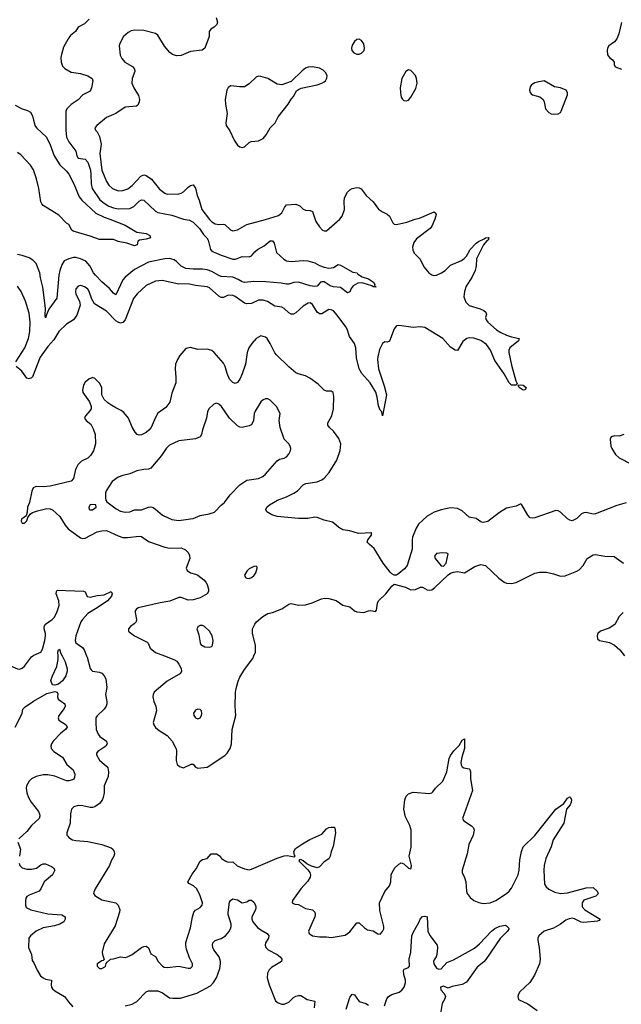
# Model space of a CAD drawing. Header units: inches. Extents: x 2001573 to 2220545, y 644482 to 846830.
# Tile 668 of 755: x 2142289 to 2147430, y 777024 to 785432. Entities that reach past the tile are written whole.
import ezdxf

# ---------------------------------------------------------------- set-up
doc = ezdxf.new("R2010")
doc.units = ezdxf.units.IN
doc.header["$MEASUREMENT"] = 0
doc.layers.add('C1747', color=7, linetype='Continuous')
doc.layers.add('C1748', color=7, linetype='Continuous')

msp = doc.modelspace()

# ---------------------------------------------------------------- linework, layer by layer
at = {"layer": 'C1747', "color": 5}
for points, elevation in [([(2142026.9, 780000), (2142030, 779993), (2142090, 779982), (2142110.4, 779970), (2142150, 779930.4), (2142170, 779920.3), (2142210, 779916), (2142270, 779888.5), (2142290, 779887), (2142310, 779894.9), (2142330, 779912), (2142390, 779992), (2142400.7, 780000)], 280), ([(2142652, 780000), (2142676.9, 779950), (2142694, 779890), (2142693.6, 779870), (2142682.7, 779830), (2142654, 779786), (2142621.3, 779758.7), (2142590, 779749.7), (2142573.7, 779753.7), (2142562.8, 779762.8), (2142555.3, 779790), (2142568.1, 779830), (2142606.6, 779910), (2142618.4, 779970), (2142617.3, 780000)], 260), ([(2142861.4, 780000), (2142865.6, 779990), (2142892.2, 779892.2), (2142899.7, 779879.7), (2142910.2, 779870.2), (2142970, 779859.8), (2142990.8, 779850.8), (2143011.6, 779830), (2143024.1, 779804.1), (2143032.8, 779730), (2143023.2, 779670), (2143034.5, 779610), (2143034, 779590), (2143026.9, 779570), (2143010, 779544.4), (2142951.2, 779488.8), (2142941.1, 779470), (2142939, 779430), (2142943.9, 779370), (2142958.3, 779330), (2142975.3, 779310), (2143030.4, 779270), (2143037, 779250), (2143025.7, 779230), (2142957.3, 779182.7), (2142946.4, 779170), (2142946.7, 779153.3), (2142971.6, 779110), (2143034.4, 779054.4), (2143042.3, 779042.3), (2143047.2, 779010), (2143043.7, 778970), (2143011.8, 778890), (2143010.2, 778830), (2143003.2, 778790), (2142993.1, 778766.9), (2142970, 778739.7), (2142930, 778711.3), (2142910, 778705.1), (2142890, 778705.1), (2142830, 778719.1), (2142790, 778721.1), (2142750.8, 778710), (2142730.5, 778690), (2142723.1, 778650), (2142720.3, 778570), (2142692.4, 778490), (2142692.7, 778470), (2142699.9, 778459.9), (2142710, 778448.2), (2142741, 778430), (2142770, 778422.6), (2142870, 778413.8), (2142990, 778388.9), (2143070, 778360.3), (2143084.4, 778350), (2143095.6, 778330), (2143098.5, 778310), (2143094, 778290), (2143071.8, 778250), (2143056.9, 778210), (2142933.4, 778010), (2142922, 777982), (2142920.5, 777970), (2142932.2, 777952.2), (2142990, 777917.6), (2143110.4, 777890), (2143130.3, 777870), (2143144.2, 777830), (2143142.6, 777810), (2143106.2, 777693.8), (2143010, 777542), (2142994.8, 777470), (2142996, 777450), (2143012, 777408), (2143002, 777398), (2142990, 777395.3), (2142951.3, 777370), (2142951, 777350), (2142970, 777331), (2142990, 777331), (2143015.5, 777344.5), (2143022, 777350), (2143028, 777372), (2143036.4, 777383.6), (2143066, 777410), (2143090, 777411.3), (2143150, 777430.6), (2143190, 777425.5), (2143210, 777428.4), (2143250, 777450.6), (2143330, 777508.2), (2143350, 777519.3), (2143370, 777520.5), (2143390, 777506), (2143410, 777456), (2143450, 777434), (2143472.6, 777390), (2143509.5, 777349.5), (2143522.5, 777342.6), (2143550, 777337.5), (2143650, 777348.9), (2143730, 777333), (2143750, 777334), (2143766, 777350), (2143766.6, 777370), (2143740.4, 777420.4), (2143714.8, 777494.8), (2143707.4, 777530), (2143707.9, 777552.1), (2143750, 777676), (2143764.5, 777770), (2143777.6, 777810), (2143791, 777829), (2143830, 777850.4), (2143849.6, 777870), (2143852.4, 777890), (2143831.9, 777950), (2143802.6, 778010), (2143775.4, 778035.4), (2143734.9, 778054.9), (2143725.1, 778070), (2143764.1, 778135.9), (2143798, 778182), (2143832.6, 778247.4), (2143850, 778261.1), (2143890.7, 778269.3), (2143925.2, 778310), (2143970, 778310.2), (2144000.7, 778290), (2144014, 778270), (2144050, 778246.4), (2144070, 778239.5), (2144110, 778240.3), (2144146.9, 778206.9), (2144210, 778180.6), (2144250, 778173.8), (2144270, 778177.1), (2144487.8, 778272.2), (2144550, 778292.6), (2144575, 778295), (2144636.3, 778283.7), (2144642.7, 778290), (2144637.2, 778297.2), (2144630.9, 778330), (2144646.3, 778353.7), (2144704.3, 778395.7), (2144767.7, 778432.3), (2144870, 778477.6), (2144910, 778522.6), (2144930, 778534.5), (2144950, 778537.7), (2144975.9, 778535.9), (2144981, 778530), (2144986.4, 778490), (2144967.7, 778372.3), (2144950.3, 778330), (2144943.1, 778290), (2144930, 778267.8), (2144890, 778241.3), (2144850, 778199.7), (2144830, 778189.8), (2144783.3, 778203.3), (2144743.3, 778223.3), (2144710.5, 778250.5), (2144690, 778259.6), (2144680.9, 778259.1), (2144674, 778250), (2144751.8, 778171.8), (2144767.2, 778150), (2144773.7, 778126.3), (2144770.2, 778110), (2144750, 778076.9), (2144690.3, 778010), (2144633, 777930), (2144620.7, 777910), (2144618, 777890), (2144639.8, 777879.8), (2144670, 777876.4), (2144730, 777843.2), (2144790.3, 777830.3), (2144810, 777811), (2144814.9, 777790), (2144810.4, 777770), (2144758, 777650), (2144761.6, 777630), (2144790, 777610.3), (2144850, 777600.9), (2144910, 777600.3), (2144950, 777594.4), (2145070, 777613.4), (2145110, 777643.8), (2145170, 777719.1), (2145190, 777719.1), (2145236.7, 777676.7), (2145261.1, 777661.1), (2145310, 777650.7), (2145350, 777626), (2145370, 777622.8), (2145390, 777644.7), (2145399.5, 777670), (2145400.7, 777690), (2145365.7, 777825.7), (2145362.6, 777890), (2145410, 777987.3), (2145450, 778036), (2145459.7, 778070), (2145464, 778130), (2145471.2, 778150), (2145495.6, 778190), (2145530, 778221.6), (2145550, 778233), (2145570, 778224.9), (2145610, 778188.2), (2145630, 778181), (2145635.1, 778190), (2145636.3, 778210), (2145616.3, 778290), (2145634.5, 778365.5), (2145634.1, 778510), (2145624, 778550), (2145584.4, 778624.4), (2145571.1, 778690), (2145581.3, 778770), (2145590, 778801), (2145610, 778822.8), (2145650, 778837.1), (2145790, 778825.5), (2145809.5, 778830.5), (2145820.1, 778839.9), (2145840.9, 778870), (2145903.7, 778930), (2145937.6, 779010), (2145957.6, 779122.4), (2145969.3, 779150), (2145998.4, 779190), (2146044.7, 779235.2), (2146070, 779281), (2146090, 779291.3), (2146090.3, 779210), (2146066.2, 779133.8), (2146059.1, 779090), (2146061.5, 779070), (2146070, 779053), (2146083.6, 779043.6), (2146130, 779035.5), (2146136.3, 779030), (2146142, 779010), (2146140.9, 778950), (2146157.8, 778850), (2146074, 778610), (2146084.7, 778590), (2146150, 778547.7), (2146165.5, 778530), (2146172.2, 778510), (2146164.4, 778470), (2146125.7, 778390), (2146111.6, 778310), (2146070.3, 778170), (2146070.3, 778150), (2146090, 778107.3), (2146100.8, 778070), (2146106.3, 777990), (2146111.5, 777971.5), (2146137.2, 777937.2), (2146170, 777910.5), (2146213.3, 777893.3), (2146250, 777885.3), (2146310, 777890.4), (2146357.2, 777910), (2146450, 777971.8), (2146470, 777990.3), (2146490, 778015.8), (2146548.3, 778130), (2146557.4, 778170), (2146563.1, 778256.9), (2146576.5, 778330), (2146591.6, 778368.4), (2146690, 778464.9), (2146871.3, 778690), (2146939.8, 778740.2), (2146970, 778784.9), (2146990, 778795.5), (2146996.3, 778790), (2147003.7, 778770), (2147001.7, 778750), (2146991.8, 778728.2), (2146961.6, 778690), (2146939.6, 778570), (2146846.9, 778430), (2146830.3, 778370), (2146784.5, 778270), (2146770.3, 778210.3), (2146766.5, 778170), (2146772, 778050), (2146786.3, 778026.3), (2146810, 778007), (2146861.5, 777981.5), (2146910, 777970.2), (2146970, 777977.7), (2147130, 778019), (2147190, 778020.8), (2147223.2, 777990), (2147232.4, 777970), (2147230, 777965.1), (2147212, 777948), (2147110, 777914.2), (2147096.2, 777890), (2147096.2, 777856.2), (2147117.6, 777830), (2147247.7, 777750), (2147240.7, 777739.3), (2147226.7, 777733.3), (2147110, 777722.5), (2147086.1, 777726.1), (2147030, 777755), (2147010, 777759), (2146984.6, 777755.4), (2146956.5, 777743.5), (2146910, 777708), (2146850, 777675.6), (2146770, 777649.6), (2146723.8, 777610), (2146717.1, 777590), (2146717.1, 777570), (2146728.5, 777508.5), (2146736.5, 777410), (2146730.4, 777370), (2146687.1, 777272.9), (2146648.2, 777210), (2146563.8, 777130), (2146550.6, 777110), (2146544.9, 777090), (2146550, 777066.8), (2146630, 777027.7), (2146710, 776970.7)], 280), ([(2143527, 780000), (2143607.3, 779970), (2143633.1, 779953.1), (2143650.3, 779930.2), (2143670, 779891), (2143673, 779870), (2143663, 779850), (2143550, 779782.8), (2143438, 779690), (2143428.9, 779670), (2143426.7, 779650), (2143435.6, 779610), (2143452, 779570), (2143457.6, 779530), (2143430.4, 779430), (2143435.5, 779410), (2143449, 779389), (2143482, 779362), (2143550, 779318.9), (2143592, 779270), (2143627.3, 779207.3), (2143630.3, 779190), (2143626, 779106), (2143633.4, 779073.4), (2143653.7, 779053.7), (2143690, 779044), (2143753.7, 779073.7), (2143770, 779074), (2143790.8, 779050), (2143810, 779042), (2143890, 779050.4), (2144042, 779150), (2144062, 779170), (2144087, 779210), (2144099.6, 779250), (2144103.9, 779370), (2144136, 779490), (2144130.8, 779570.8), (2144132.2, 779687.8), (2144138, 779722), (2144155.4, 779784.6), (2144170, 779818.8), (2144210, 779884), (2144282.3, 779977.7), (2144291.1, 780000)], 320), ([(2142251.5, 779390), (2142308.9, 779508.9), (2142316.2, 779543.8), (2142335.2, 779564.8), (2142406.4, 779613.6), (2142521.4, 779678.6), (2142590, 779696.9), (2142610.5, 779690), (2142615.6, 779675.6), (2142613.1, 779650), (2142618.4, 779630), (2142675.5, 779590), (2142678.9, 779570), (2142670.3, 779550), (2142624.4, 779490), (2142617.1, 779470), (2142624.9, 779450), (2142686, 779410), (2142694.4, 779390), (2142681.3, 779370), (2142641.2, 779338.8), (2142576, 779270), (2142561.1, 779250), (2142555.3, 779230), (2142557, 779210), (2142581.8, 779181.9), (2142654.2, 779134.2), (2142691.7, 779071.7), (2142745.4, 779025.4), (2142760.7, 778990), (2142758, 778962), (2142751.8, 778948.2), (2142739.8, 778940.2), (2142708.5, 778931.5), (2142690, 778933.4), (2142590, 778971.8), (2142530, 778983.4), (2142490, 778984.7), (2142430, 778969.8), (2142390.1, 778949.9), (2142368.8, 778931.2), (2142347.9, 778890), (2142344.7, 778870), (2142350.2, 778830), (2142364.9, 778790), (2142387.2, 778750), (2142449, 778670), (2142459, 778650), (2142462.3, 778630), (2142454.6, 778610), (2142390.3, 778550), (2142350, 778498.7), (2142282.3, 778437.7)], 260), ([(2142274, 778410), (2142297, 778350), (2142287.4, 778290)], 260), ([(2142284.9, 778230), (2142290.6, 778210), (2142310.3, 778190.3), (2142350, 778178), (2142390, 778177.1), (2142431.7, 778188.3), (2142470, 778214.9), (2142490, 778222.7), (2142510, 778223.1), (2142561.7, 778201.7), (2142578.8, 778190), (2142588, 778170), (2142568.7, 778130), (2142498.7, 778070), (2142470.2, 778009.8), (2142454.4, 777990), (2142370, 777957.7), (2142350, 777943.7), (2142341.3, 777930), (2142339.5, 777910), (2142338.4, 777870), (2142343.8, 777850), (2142384, 777830), (2142530, 777797.4), (2142649.3, 777789.3), (2142677.1, 777770), (2142678.7, 777750), (2142665.3, 777730), (2142632.6, 777707.4), (2142586.4, 777693.6), (2142490, 777677.6), (2142428.8, 777650), (2142380.3, 777610), (2142368.4, 777588.4), (2142364.9, 777510), (2142390.4, 777450.4), (2142397.1, 777397.1), (2142410, 777378.8), (2142437.1, 777317.1), (2142468.2, 777268.2), (2142489.2, 777249.2), (2142510, 777238.9), (2142561, 777230), (2142556.9, 777190), (2142560.7, 777170), (2142570, 777156.5), (2142590, 777139.6), (2142672.4, 777090), (2142704.9, 777044.9), (2142743.6, 777003.6)], 260), ([(2143190, 777011.8), (2143250, 777026.3), (2143290, 777048.9), (2143369.7, 777130), (2143390, 777139.7), (2143470, 777139.6), (2143510, 777123.2), (2143570, 777080.9), (2143596.5, 777076.5), (2143662.7, 777077.3), (2143801.4, 777118.5), (2143918.2, 777181.8), (2143945.1, 777210), (2143970, 777250.4), (2144000.3, 777330), (2144004.8, 777370), (2144004.8, 777390), (2143992.8, 777430), (2143948.9, 777490), (2143939.8, 777510), (2143935.4, 777530), (2143938.7, 777550), (2143959.3, 777570), (2144010, 777586.7), (2144046.6, 777610), (2144076.3, 777643.7), (2144089.7, 777670), (2144096, 777690), (2144096, 777710), (2144069.6, 777790), (2144069.6, 777809.7), (2144082.3, 777897.7), (2144090, 777910.8), (2144110, 777924.9), (2144150, 777917.1), (2144190, 777890.6), (2144230, 777900.5), (2144250, 777913.4), (2144270, 777913.4), (2144290, 777895.5), (2144303.9, 777870), (2144307.3, 777850), (2144303.2, 777830), (2144272.6, 777770), (2144272.4, 777750), (2144280.2, 777730), (2144321.5, 777681.5), (2144350, 777659.7), (2144403, 777630), (2144419.3, 777610), (2144415.8, 777590), (2144390.4, 777550), (2144385.5, 777530), (2144392.7, 777510), (2144413.4, 777490), (2144490.4, 777450), (2144514.4, 777430), (2144528.4, 777410), (2144525.5, 777390), (2144440.6, 777339.4), (2144421.1, 777318.9), (2144406, 777290), (2144404.5, 777250), (2144419.7, 777190), (2144474.9, 777054.9), (2144497, 777037), (2144530, 777026.4), (2144550, 777025.3), (2144590, 777043.7), (2144630, 777081.6), (2144650, 777093), (2144670, 777100.5), (2144690, 777098.8), (2144744.2, 777064.2), (2144811.3, 777050), (2144805.8, 776994.2)], 260), ([(2145405.7, 777010), (2145425.7, 777070), (2145440.5, 777090), (2145470, 777107.1), (2145532.1, 777127.9), (2145555.2, 777144.8), (2145573.7, 777170), (2145586, 777210), (2145584.4, 777230), (2145570, 777278), (2145568.1, 777311.9), (2145575.5, 777324.5), (2145610, 777338.8), (2145619.3, 777350), (2145616, 777410), (2145631.3, 777468.7), (2145640.4, 777610), (2145650, 777637.3), (2145702.9, 777730), (2145710, 777751), (2145730, 777773.4), (2145750, 777777.3), (2145770.4, 777770.4), (2145775.8, 777650), (2145793.3, 777613.3), (2145854.9, 777530), (2145859.3, 777510), (2145853.4, 777450), (2145846.7, 777430), (2145830, 777405.2), (2145825.3, 777390), (2145826.3, 777370), (2145850, 777334.3), (2145870, 777323.5), (2145890, 777326), (2145938.5, 777381.5), (2145994.7, 777405.3), (2146176, 777504), (2146219, 777541), (2146320.7, 777650), (2146350, 777672.3), (2146390.3, 777690.3), (2146438.8, 777698.8), (2146450, 777694), (2146470.5, 777670.5), (2146456.3, 777650), (2146394.2, 777585.8), (2146273.3, 777406.7), (2146254.1, 777385.9), (2146197.4, 777342.6), (2146105.5, 777214.5), (2146070, 777194.2), (2145983.2, 777176.8), (2145950, 777162.7), (2145910, 777179.6), (2145886, 777170), (2145888.7, 777148.7), (2145916.3, 777116.3), (2145926.8, 777090), (2145922, 777070), (2145899.5, 777030), (2145883.2, 776930)], 260), ([(2145077.6, 776982.4), (2145110, 777081.6), (2145130, 777112.4), (2145150, 777104.9), (2145190, 777048.8), (2145247.3, 777030), (2145270, 777018)], 260)]:
    msp.add_lwpolyline(points, dxfattribs=dict(at, elevation=elevation))
at = {"layer": 'C1747', "color": 5, "elevation": 340}
msp.add_lwpolyline([(2143810, 779543.7), (2143790, 779536), (2143775.5, 779510), (2143777.1, 779490), (2143790, 779470.7), (2143810, 779462.4), (2143830, 779470.6), (2143842.4, 779490), (2143846.6, 779506.6), (2143842.7, 779530), (2143830, 779542.7)], close=True, dxfattribs=at)
at = {"layer": 'C1748', "color": 5}
for points, elevation in [([(2143968.4, 785450), (2143979.5, 785410), (2143973.7, 785390), (2143951.7, 785368.3), (2143923.1, 785350), (2143909.2, 785330.8), (2143907.2, 785290), (2143870, 785189.6), (2143848, 785172), (2143750, 785161.7), (2143670, 785127.3), (2143630, 785123.1), (2143595.6, 785135.6), (2143572.4, 785152.4), (2143525.2, 785205.2), (2143470, 785298.7), (2143450, 785314.5), (2143350, 785338.8), (2143270, 785343.5), (2143242.8, 785337.2), (2143216.3, 785323.7), (2143175.8, 785290), (2143145.3, 785230), (2143140.3, 785210), (2143148, 785130), (2143162, 785102), (2143186.8, 785070), (2143252.5, 785032.5), (2143270.5, 785010.5), (2143273.4, 784990), (2143250.5, 784930), (2143248.4, 784890), (2143263.8, 784850), (2143305.2, 784785.2), (2143311.6, 784751.6), (2143310.3, 784730), (2143297.4, 784702.6), (2143286.9, 784693.1), (2143190, 784685.1), (2143110, 784632), (2143030, 784596.9), (2142947.3, 784530), (2142930.7, 784510), (2142937.3, 784490), (2142950, 784474.8), (2142970, 784434), (2142985.5, 784370), (2142974.6, 784290), (2142990, 784147.6), (2143030, 784050.4), (2143050, 784018.9), (2143083.1, 783990), (2143130, 783972.1), (2143170, 783973.2), (2143212.7, 783987.3), (2143250, 784016.1), (2143323.4, 784096.6), (2143350, 784107.1), (2143370, 784101.2), (2143416.5, 784070), (2143485.1, 783985.1), (2143528.4, 783950), (2143550, 783941.5), (2143650, 783946.5), (2143670, 783951.4), (2143690, 783963.2), (2143730, 784002), (2143750, 784016), (2143770, 784021.6), (2143790, 783994.8), (2143806.5, 783930), (2143823.2, 783890), (2143846.7, 783810), (2143910, 783725.2), (2143930, 783706.5), (2143960.5, 783690), (2143990, 783684), (2144030, 783686.2), (2144042.2, 783682.2), (2144090, 783636.5), (2144110, 783628.9), (2144150, 783637.2), (2144230, 783684.6), (2144390, 783725.8), (2144500.3, 783759.7), (2144530, 783783.1), (2144551.7, 783828.3), (2144570, 783852), (2144650, 783856.5), (2144683.8, 783843.8), (2144710, 783815.5), (2144730, 783804.4), (2144770, 783802), (2144790, 783794.8), (2144818.3, 783710), (2144850, 783662.4), (2144876, 783636), (2144890, 783628.2), (2144910, 783628.4), (2145025.6, 783730), (2145044.5, 783755.5), (2145063.5, 783810), (2145060.5, 783879.5), (2145063.7, 783910), (2145090, 783958.8), (2145110, 783978.8), (2145130, 783990.8), (2145170, 783999.1), (2145190, 783996.3), (2145208, 783988), (2145250, 783930.8), (2145310, 783877.3), (2145354.7, 783814.7), (2145390, 783790.4), (2145430, 783772), (2145450, 783753.7), (2145477.4, 783697.4), (2145490, 783684.9), (2145510, 783683.2), (2145595.8, 783704.2), (2145668.7, 783730), (2145703.9, 783736.1), (2145830, 783790.7), (2145842, 783782), (2145846.8, 783770), (2145836.3, 783730), (2145810.7, 783670), (2145797.3, 783650), (2145678.7, 783561.3), (2145657.1, 783530), (2145645.8, 783490), (2145647.8, 783467.8), (2145659.5, 783439.5), (2145710, 783387.7), (2145742.3, 783322.3), (2145785.5, 783270), (2145810, 783253.7), (2145829.1, 783249.1), (2145850, 783251.5), (2145893.3, 783270), (2145925.1, 783290), (2145970, 783336), (2146063.1, 783376.9), (2146087.3, 783392.7), (2146106.2, 783413.8), (2146139.1, 783470), (2146190, 783523.7), (2146210, 783539.5), (2146258.9, 783561.1), (2146269.3, 783570), (2146293, 783573), (2146298, 783570), (2146290.6, 783550), (2146278.4, 783541.6), (2146251.4, 783508.6), (2146192, 783390), (2146189, 783329), (2146181.8, 783290), (2146151.1, 783230), (2146104.5, 783155.5), (2146088.4, 783110), (2146084.9, 783064.9), (2146101.2, 783021.2), (2146130, 782992.3), (2146224.2, 782964.2), (2146256, 782950), (2146273.4, 782933.4), (2146276.3, 782916.3), (2146270.4, 782890), (2146274.4, 782870), (2146290.4, 782850), (2146364.4, 782784.4), (2146400.4, 782760.4), (2146450, 782738.4), (2146490, 782724.7), (2146557.3, 782710), (2146550.6, 782690), (2146477, 782630), (2146467.6, 782610), (2146467.8, 782590), (2146490, 782481), (2146528.2, 782348.2), (2146537.6, 782330), (2146538.4, 782321.6), (2146528.4, 782311.6), (2146490, 782312.4), (2146472.4, 782330), (2146427.3, 782407.3), (2146350, 782522.6), (2146311.3, 782610), (2146277.4, 782657.4), (2146230, 782692.7), (2146170, 782712.1), (2146130, 782715), (2146109.7, 782710.3), (2146076.7, 782683.3), (2146030, 782607.8), (2146010, 782609.7), (2145970, 782636.2), (2145904.7, 782710), (2145750, 782804), (2145710, 782808.5), (2145650, 782804), (2145570, 782816.1), (2145530, 782819.8), (2145510, 782817.2), (2145487.6, 782792.4), (2145450, 782688), (2145430, 782679.7), (2145410, 782681.1), (2145390, 782666), (2145364.3, 782615.7), (2145348, 782552), (2145346.2, 782530), (2145354, 782450), (2145404.7, 782304.7), (2145422.3, 782230), (2145390, 782048.7), (2145383.9, 782083.9), (2145370, 782097), (2145355.2, 782135.2), (2145344.5, 782210), (2145332, 782251.9), (2145284.8, 782330), (2145213.3, 782410), (2145189, 782450), (2145165.7, 782545.7), (2145161.9, 782630), (2145150, 782666.9), (2145108.3, 782728.3), (2145088.3, 782788.3), (2145075.2, 782810), (2145002.3, 782910), (2144970, 782945.8), (2144950, 782955.7), (2144930, 782956.2), (2144870, 782921.8), (2144850, 782920.3), (2144830, 782933.5), (2144790, 783001.5), (2144770, 783013.6), (2144752.7, 783012.7), (2144710, 782986.2), (2144650, 782929.8), (2144630, 782916.8), (2144610, 782916.8), (2144590, 782928.7), (2144550, 782965.7), (2144530, 782976.4), (2144470, 782986.6), (2144405.1, 783025.1), (2144370, 783038.2), (2144330, 783037.1), (2144270, 783008.1), (2144230, 783006.5), (2144210, 783011.9), (2144130, 783069.8), (2144110, 783078), (2144070, 783078.5), (2144030, 783060.9), (2144010, 783061.2), (2143990, 783072.2), (2143910, 783142), (2143890, 783152.4), (2143790, 783162), (2143730, 783176.8), (2143650, 783172.8), (2143506.4, 783206.4), (2143450, 783198.4), (2143370, 783162.9), (2143293.6, 783090), (2143262.6, 783050), (2143189.2, 782870), (2143170, 782846.9), (2143150, 782842), (2143130, 782848), (2143110, 782861.6), (2143030, 782943.1), (2142927.2, 783007.2), (2142906.2, 783046.2), (2142883.7, 783110), (2142870, 783130.9), (2142850, 783147.7), (2142830, 783156.1), (2142810, 783161), (2142790, 783158), (2142770, 783135.1), (2142765.6, 783110), (2142770, 783088), (2142799.5, 783030), (2142805.2, 782994.8), (2142776.5, 782910), (2142750, 782869.7), (2142690, 782833.3), (2142624.3, 782770), (2142580.2, 782699.8), (2142530, 782641.8), (2142464, 782550), (2142397.2, 782382.8), (2142390, 782373.3), (2142370, 782364.2), (2142350, 782371.1), (2142307.7, 782430), (2142260.4, 782470)], 280), ([(2142883.8, 785436.2), (2142843.9, 785396.1), (2142790, 785369.2), (2142764.9, 785330), (2142724, 785296), (2142702, 785270), (2142662.6, 785197.4), (2142645.5, 785134.5), (2142641.6, 785110), (2142644, 785070), (2142655.5, 785035.5), (2142674.6, 785014.6), (2142730, 784985.3), (2142810, 784971.8), (2142870, 784953.7), (2142907.7, 784930), (2142913.4, 784910), (2142903.1, 784850), (2142890, 784820.9), (2142830, 784789.6), (2142790, 784746.6), (2142730, 784707.4), (2142692.8, 784670), (2142684.6, 784650), (2142682.8, 784630), (2142683.3, 784490), (2142689.4, 784430), (2142707.8, 784387.8), (2142769.1, 784310), (2142778.7, 784270), (2142788.2, 784250), (2142850, 784241.1), (2142870, 784215.8), (2142893.5, 784146.5), (2142898.3, 784110), (2142898.9, 784030), (2142909.7, 783989.7), (2142974.6, 783894.6), (2143010, 783864.4), (2143050, 783839.8), (2143090, 783824.3), (2143130, 783816.9), (2143230, 783819.8), (2143264.3, 783835.7), (2143310, 783882.8), (2143330, 783894.7), (2143350, 783890.2), (2143450, 783797.6), (2143470, 783785), (2143590, 783764.1), (2143690, 783730.1), (2143739.1, 783719.1), (2143770, 783702), (2143825.1, 783650), (2143858.9, 783598.9), (2143888, 783568), (2143898.6, 783550), (2143919.1, 783470), (2143930, 783456), (2144010, 783421.2), (2144110, 783386.4), (2144133.1, 783386.9), (2144190, 783410.2), (2144250, 783406.3), (2144270, 783414.4), (2144298, 783450), (2144320.7, 783470), (2144378.4, 783501.6), (2144430, 783543), (2144450, 783542.8), (2144462.8, 783522.8), (2144484.1, 783444.1), (2144546.8, 783386.8), (2144570, 783372.9), (2144610, 783367.9), (2144710, 783375.8), (2144750, 783373.4), (2144810, 783356.5), (2144850, 783333.7), (2144890, 783317.6), (2144930, 783310.4), (2144970, 783316.4), (2145010, 783340.3), (2145030, 783337), (2145135.3, 783275.3), (2145172, 783270), (2145179.6, 783259.6), (2145215.3, 783235.3), (2145270, 783220.5), (2145311.7, 783191.7), (2145322.8, 783170), (2145322, 783162), (2145330.8, 783150.8), (2145334, 783150), (2145310, 783149.7), (2145298.7, 783158.7), (2145223.6, 783183.6), (2145210, 783186.4), (2145177.6, 783182.4), (2145139.3, 783160.7), (2145122.5, 783137.5), (2145110, 783109.4), (2145090, 783100.7), (2145030, 783144.5), (2144971.5, 783151.5), (2144940.7, 783160.7), (2144890, 783195.1), (2144870, 783195.1), (2144858, 783190), (2144830, 783157), (2144810, 783153), (2144770, 783160.3), (2144670, 783189.7), (2144632.9, 783187.1), (2144590, 783173.3), (2144570, 783172.6), (2144521.9, 783181.9), (2144392.8, 783192.8), (2144290, 783197), (2144210, 783188.2), (2144190, 783193.5), (2144154.8, 783214.8), (2144110, 783232.3), (2144010, 783239.8), (2143990, 783246.8), (2143930, 783282.5), (2143890, 783295.7), (2143850, 783302.2), (2143770, 783301.1), (2143708.7, 783308.7), (2143670, 783328.2), (2143630, 783368), (2143610, 783380.7), (2143570, 783392.2), (2143530, 783389.1), (2143390, 783360.6), (2143270, 783298.3), (2143190, 783234.5), (2143170.2, 783210), (2143110, 783082), (2143090, 783096.9), (2143057.8, 783137.8), (2142990, 783193.5), (2142937, 783250), (2142920.7, 783270), (2142889.8, 783330), (2142853.1, 783370), (2142810, 783390.6), (2142770, 783400.7), (2142750, 783400.7), (2142710, 783389.8), (2142670, 783372.5), (2142650, 783338.9), (2142631.4, 783290), (2142622.5, 783250), (2142606.2, 783053.8), (2142538.7, 782961.3), (2142519.8, 782920.2), (2142510, 782885.2), (2142505.4, 782905.4), (2142509.8, 782970), (2142486.8, 783146.8), (2142466.8, 783226.8), (2142460.7, 783270), (2142430, 783349.4), (2142400.1, 783380.1), (2142370, 783397.4), (2142310, 783418.9), (2142270, 783426.3)], 260), ([(2147430.6, 785409.4), (2147409, 785310), (2147391.8, 785268.2), (2147370, 785242.8), (2147323.6, 785210), (2147312.8, 785190), (2147309.1, 785169.1), (2147312.4, 785132.4), (2147330, 785110.3), (2147354.9, 785090), (2147368, 785070), (2147367.3, 785050), (2147376, 785030), (2147431, 785010)], 320), ([(2142250, 784702.3), (2142310, 784672), (2142356.7, 784656.7), (2142381.1, 784641.1), (2142398.3, 784610), (2142418, 784530), (2142431.7, 784510), (2142518.9, 784430), (2142550, 784364.9), (2142582.8, 784270), (2142632.1, 784192.1), (2142690, 784138.9), (2142710, 784112.4), (2142751.4, 784030), (2142798.5, 783918.5), (2142821.5, 783890), (2142939.6, 783779.6), (2143010, 783744.5), (2143060.5, 783730), (2143190, 783677.6), (2143290, 783618.4), (2143370, 783607.7), (2143401, 783590), (2143406, 783570), (2143370, 783558.4), (2143314, 783550), (2143298, 783542), (2143294, 783510), (2143270, 783502), (2143204.5, 783524.5), (2143130, 783538.4), (2143090, 783554.5), (2142970, 783554), (2142890, 783583.1), (2142746.2, 783626.2), (2142735.8, 783635.8), (2142710, 783682.7), (2142690, 783696), (2142623.1, 783763.1), (2142490, 783846.6), (2142479.1, 783859.1), (2142470, 783878), (2142453.5, 783990), (2142431.8, 784071.8), (2142406, 784150), (2142381, 784190), (2142297.9, 784277.9), (2142270, 784297.6)], 240), ([(2142257.3, 782510), (2142332.1, 782630), (2142363.6, 782710), (2142376, 782770), (2142379.4, 782850), (2142370, 782925.2), (2142337.6, 783030), (2142302.2, 783110), (2142270, 783155.6)], 280), ([(2147470, 781306), (2147390, 781282.7), (2147210, 781212.7), (2147190, 781209.4), (2147130, 781223.6), (2147110, 781221.3), (2147090, 781211.3), (2147050, 781171.8), (2147010, 781154), (2146990, 781157.6), (2146970, 781171.3), (2146910, 781226.6), (2146890, 781237.6), (2146870, 781240.9), (2146690, 781178.4), (2146670, 781175.1), (2146650, 781179.3), (2146630, 781201.2), (2146579, 781290), (2146570, 781297.2), (2146530, 781278), (2146450, 781260.9), (2146390, 781224.5), (2146290, 781147.6), (2146250, 781137.6), (2146230, 781145.6), (2146190, 781173.3), (2146130, 781184.5), (2146070, 781237.4), (2146030, 781258.9), (2145970, 781263.5), (2145890, 781248), (2145830, 781226.6), (2145770, 781194), (2145696.7, 781123.3), (2145676.1, 781090), (2145645.4, 781014.6), (2145641.8, 780990), (2145643.8, 780910), (2145598.9, 780770), (2145578.4, 780741.6), (2145530, 780702.9), (2145510, 780689.4), (2145490, 780689.2), (2145470, 780699.3), (2145454.7, 780714.7), (2145394.7, 780790), (2145318, 780918), (2145277, 780950), (2145259.5, 780970), (2145263.6, 780990), (2145295.6, 781030), (2145294, 781046), (2145298, 781050), (2145185.3, 781045.3), (2145110, 781067.3), (2145050, 781076.9), (2145014.7, 781094.8), (2144974.1, 781134.1), (2144961.3, 781141.3), (2144890, 781157.8), (2144830, 781182.3), (2144810, 781183.1), (2144750, 781172.4), (2144670, 781171.5), (2144490, 781188.5), (2144442.8, 781202.8), (2144400.7, 781230), (2144393.3, 781250), (2144402, 781270), (2144422.6, 781290), (2144491.5, 781330), (2144570, 781358.5), (2144631.5, 781388.5), (2144663.9, 781410), (2144710, 781460.8), (2144732.7, 781472.7), (2144830, 781487), (2144870, 781503.1), (2144890, 781518.4), (2144933.8, 781566.2), (2144999.6, 781670), (2145027.3, 781752.7), (2145031.7, 781810), (2145015, 781855), (2144970, 781919.1), (2144935.4, 781950), (2144922.2, 781970), (2144923.1, 781990), (2144955.9, 782050), (2144969.8, 782110), (2144974.2, 782214.2), (2144967.9, 782247.9), (2144950, 782259.6), (2144910, 782260.5), (2144890, 782269.6), (2144840.1, 782320.1), (2144769.5, 782370), (2144731.6, 782391.6), (2144667.9, 782407.9), (2144650, 782418), (2144589.2, 782469.2), (2144483.1, 782570), (2144468.8, 782588.8), (2144430, 782668.4), (2144403.1, 782710), (2144390, 782721.8), (2144350, 782731.7), (2144310, 782709.7), (2144272.2, 782667.8), (2144247.9, 782630), (2144233.4, 782590), (2144218.9, 782490), (2144190, 782407.3), (2144170, 782361.6), (2144157, 782343), (2144150, 782333.6), (2144130, 782326.3), (2144110, 782334.7), (2144083.1, 782363.1), (2144061.5, 782410), (2144045.8, 782470), (2144030, 782500.5), (2143950, 782591.6), (2143930, 782607.6), (2143890, 782617.4), (2143810, 782615.1), (2143750, 782634.3), (2143710, 782625.6), (2143656.7, 782563.3), (2143637, 782530), (2143621.7, 782490), (2143616.9, 782450), (2143623.9, 782376.1), (2143623.1, 782330), (2143590, 782242), (2143573.4, 782166.6), (2143539, 782121), (2143468.5, 782071.5), (2143445.3, 782030), (2143411.7, 781950), (2143393.2, 781926.8), (2143370, 781906.6), (2143330, 781888.5), (2143310, 781885.4), (2143294, 781890), (2143275.1, 781910), (2143250, 781952.3), (2143218.5, 782030), (2143179.3, 782079.3), (2143156.2, 782096.2), (2143110, 782116.4), (2143076.9, 782136.9), (2143041.4, 782161.4), (2143011.2, 782190), (2142992.1, 782230), (2142989.7, 782290), (2142970, 782329.6), (2142930, 782369.4), (2142910, 782377), (2142878.6, 782361.5), (2142850, 782336.2), (2142833.7, 782310), (2142824.4, 782270), (2142828, 782250), (2142885.3, 782170), (2142900.3, 782130), (2142898.9, 782110), (2142889.2, 782090.8), (2142850.4, 782050), (2142843.8, 782030), (2142858, 782010), (2142897.3, 781977.3), (2142918.3, 781938.3), (2142934.6, 781890), (2142938, 781810), (2142918.9, 781750), (2142893.1, 781710), (2142872.4, 781687.6), (2142818.2, 781661.8), (2142785.3, 781630), (2142767.2, 781590), (2142750, 781513.2), (2142730, 781491.6), (2142549.6, 781449.6), (2142490, 781442), (2142430, 781446), (2142405.5, 781434.5), (2142393.7, 781406.3), (2142374, 781310), (2142356, 781270), (2142352, 781228), (2142343.6, 781196.4), (2142322, 781178), (2142304.7, 781170), (2142302, 781150), (2142310, 781134), (2142330, 781134), (2142350, 781154), (2142358, 781182), (2142378, 781210), (2142397.2, 781222.8), (2142441.6, 781238.4), (2142522.3, 781257.7), (2142550, 781256.5), (2142570, 781247), (2142630.9, 781190.9), (2142677, 781117), (2142703.4, 781083.4), (2142810, 781007), (2142830, 781001.3), (2142850, 781004.2), (2142950, 781057.5), (2142990, 781068.4), (2143030, 781069.3), (2143130, 781023.5), (2143170, 781011), (2143210.6, 781009.4), (2143310, 781021), (2143330, 781017.8), (2143390, 780977.7), (2143530, 780928.7), (2143570, 780919.5), (2143670, 780922), (2143705.4, 780905.4), (2143725.3, 780885.3), (2143739.3, 780859.3), (2143743.9, 780830), (2143712.2, 780750), (2143719.2, 780730), (2143747.8, 780707.8), (2143790, 780697.8), (2143810, 780688.1), (2143861.1, 780650), (2143879.5, 780630), (2143891.8, 780610), (2143903.6, 780570), (2143903.1, 780550), (2143891.7, 780530), (2143830, 780495.3), (2143770, 780479.2), (2143730, 780476.4), (2143670, 780498.7), (2143650, 780498.7), (2143572.7, 780467.3), (2143490, 780453.7), (2143301.3, 780410), (2143283.8, 780396.2), (2143276.9, 780383.1), (2143274.9, 780370), (2143287.8, 780310), (2143283.1, 780290), (2143267.6, 780272.4), (2143237.1, 780250), (2143219.1, 780230), (2143218.8, 780218.8), (2143218.8, 780210), (2143224.7, 780204.7), (2143271.5, 780171.5), (2143377.8, 780117.8), (2143387.1, 780107.1), (2143405.2, 780065.2), (2143450, 780028.8), (2143527, 780000)], 320), ([(2147452, 781890), (2147410, 781876), (2147370, 781878), (2147342.8, 781870), (2147334.8, 781850), (2147340.7, 781790), (2147347.7, 781770), (2147379, 781719), (2147410.7, 781690), (2147517.5, 781637.5)], 320), ([(2144291.1, 780000), (2144303, 780030), (2144304.7, 780090), (2144278.4, 780190), (2144279.5, 780230), (2144297, 780270), (2144312.3, 780290), (2144365.3, 780334.7), (2144410, 780360.5), (2144449.6, 780370.4), (2144530, 780402), (2144590, 780440.7), (2144610, 780447.3), (2144670, 780433), (2144730, 780436.4), (2144788.2, 780451.8), (2144867.1, 780487.1), (2144892.5, 780492.5), (2144930.4, 780490.4), (2144992.5, 780472.5), (2145050, 780433.4), (2145110, 780419.1), (2145150, 780385.5), (2145170, 780377.1), (2145230, 780370.5), (2145270, 780384.9), (2145290, 780387.3), (2145330, 780378), (2145339, 780390), (2145346, 780450), (2145355.1, 780470), (2145418, 780530), (2145470, 780596), (2145490, 780611), (2145586, 780586), (2145630, 780564.9), (2145670, 780566), (2145712.9, 780587.1), (2145730, 780586.7), (2145770, 780563.3), (2145790, 780559.4), (2145810, 780563.6), (2145837.6, 780582.4), (2145950, 780691.5), (2145970, 780705.8), (2145995.6, 780715.6), (2146030, 780720.4), (2146090, 780707.7), (2146178, 780762), (2146230, 780779.1), (2146270.4, 780770.3), (2146384.2, 780664.2), (2146429, 780629), (2146450, 780620.4), (2146490, 780618.7), (2146530, 780627), (2146690, 780704.9), (2146730, 780713.4), (2146790, 780713.4), (2146850, 780700.4), (2146910, 780681.1), (2146950, 780682.6), (2147050, 780723.1), (2147070, 780735.8), (2147103.6, 780770), (2147138.4, 780830), (2147190, 780862.4), (2147210, 780866.4), (2147290, 780850.3), (2147367.4, 780847.4), (2147447.3, 780790)], 320), ([(2142400.7, 780000), (2142410, 780007), (2142468.6, 780031.4), (2142483.6, 780056.4), (2142504.1, 780130), (2142509.8, 780169.8), (2142509.1, 780190), (2142497.7, 780230), (2142497.8, 780250), (2142510.9, 780270), (2142567.4, 780310), (2142587.7, 780330), (2142610, 780378.4), (2142626.2, 780430), (2142623.2, 780470), (2142602.2, 780530), (2142602.4, 780550), (2142610, 780562), (2142833.5, 780553.5), (2142850, 780547.7), (2142865.8, 780505.8), (2142890, 780500.2), (2142950, 780515.8), (2143010, 780520.7), (2143070.5, 780550), (2143078, 780530), (2143073.2, 780510), (2143038, 780470), (2142950, 780408.7), (2142870, 780361.1), (2142824.8, 780310), (2142812.5, 780290), (2142768.7, 780170), (2142762.2, 780130), (2142770.2, 780110), (2142824.7, 780070), (2142840.2, 780050), (2142861.4, 780000)], 280), ([(2147446.7, 780370), (2147410, 780335.8), (2147373, 780267), (2147325.1, 780234.9), (2147250.7, 780210), (2147227.7, 780190), (2147222, 780170), (2147225.5, 780145.5), (2147242, 780130), (2147330, 780113.4), (2147370, 780090.7), (2147418, 780050), (2147456.6, 780000)], 320), ([(2142617.3, 780000), (2142616.2, 780030), (2142620.9, 780050), (2142630, 780058), (2142641.3, 780021.3), (2142652, 780000)], 260)]:
    msp.add_lwpolyline(points, dxfattribs=dict(at, elevation=elevation))
for points, elevation in [([(2145190, 785266), (2145170, 785263.6), (2145150, 785247), (2145130, 785213.2), (2145123.7, 785190), (2145128.5, 785170), (2145144.9, 785150), (2145170, 785137.6), (2145190, 785138.7), (2145210, 785147), (2145231.1, 785170), (2145235.3, 785190), (2145230, 785225.2), (2145210, 785255.8)], 320), ([(2144790, 785028.4), (2144752.8, 785027.2), (2144730, 785016.9), (2144703.7, 784996.3), (2144610, 784903.7), (2144530, 784875.1), (2144490, 784882.9), (2144409, 784930), (2144350, 784947.1), (2144330, 784948.5), (2144310, 784941.7), (2144250, 784883.5), (2144210, 784859.8), (2144170, 784858.8), (2144092.1, 784868), (2144070, 784854.5), (2144059, 784830), (2144044.6, 784750), (2144046.4, 784710), (2144062.4, 784630), (2144050.3, 784550.3), (2144054.3, 784530), (2144083.4, 784483.4), (2144122, 784402), (2144150, 784361.3), (2144170, 784345.3), (2144190, 784340.3), (2144210, 784345.7), (2144250, 784383.1), (2144267.7, 784392.3), (2144330, 784396.9), (2144370, 784417), (2144395.8, 784450), (2144430, 784507.7), (2144471.8, 784550), (2144497.5, 784602.5), (2144583.7, 784710), (2144607.6, 784752.4), (2144630, 784776), (2144655.6, 784824.4), (2144670, 784837.3), (2144693.3, 784846.7), (2144830, 784876.1), (2144870, 784889.1), (2144890, 784900.9), (2144901.3, 784910), (2144914.2, 784934.2), (2144915.3, 784955.3), (2144902.2, 784982.3), (2144881, 785001), (2144850, 785016.9)], 320), ([(2145610, 785004.5), (2145588.9, 784991.1), (2145555.3, 784930), (2145540.9, 784850), (2145543.2, 784810), (2145550, 784771.3), (2145557, 784757), (2145570, 784740.7), (2145590, 784739.3), (2145610, 784744.9), (2145632.6, 784770), (2145674.7, 784845.3), (2145684.7, 784890), (2145680.4, 784930), (2145670, 784955.6), (2145630, 784999.5)], 320), ([(2146770, 784909), (2146710, 784899.6), (2146690, 784893.6), (2146663, 784877), (2146650, 784859), (2146644.2, 784830), (2146650.4, 784810), (2146659.2, 784799.2), (2146670, 784790.4), (2146732.8, 784772.8), (2146761, 784750), (2146770.7, 784730), (2146782, 784670), (2146810, 784638.8), (2146830, 784627.7), (2146850, 784624.9), (2146890, 784627.7), (2146910, 784641), (2146915.1, 784650), (2146969.2, 784790), (2146969.2, 784810), (2146959, 784830), (2146910, 784849.5), (2146859.6, 784859.6)], 320), ([(2146590, 782268.6), (2146555.6, 782290), (2146549.4, 782309.4), (2146546, 782310), (2146565.4, 782314.6), (2146590, 782311.2), (2146617, 782290), (2146608.3, 782271.7)], 280), ([(2144410, 782195.1), (2144390, 782195.1), (2144370, 782187), (2144350.3, 782169.7), (2144300.4, 782090), (2144292.4, 782070), (2144286, 782010), (2144275.6, 781984.4), (2144266.4, 781973.6), (2144250, 781965.1), (2144190, 781949.7), (2144170, 781952.8), (2144150, 781963.5), (2144080.7, 782030), (2144012.8, 782130), (2143991.8, 782150), (2143970, 782156.9), (2143946.8, 782150), (2143904.4, 782110), (2143895.1, 782084.9), (2143886.4, 782030), (2143850.3, 781929.7), (2143841.3, 781890), (2143830.2, 781869.8), (2143790, 781853), (2143650, 781836.3), (2143570, 781797.7), (2143542, 781770), (2143501.3, 781710), (2143410, 781603.7), (2143390, 781594.5), (2143350, 781591.8), (2143290, 781579.6), (2143230, 781553.6), (2143170, 781540.5), (2143130, 781525.6), (2143078, 781490), (2143028.4, 781410), (2143023.1, 781390), (2143021.6, 781350), (2143024.9, 781330), (2143034.2, 781314.2), (2143114.1, 781254.1), (2143150, 781234.3), (2143190, 781226.3), (2143230, 781228.9), (2143270, 781245.7), (2143330, 781247.6), (2143390, 781270.3), (2143410, 781272.4), (2143430, 781266), (2143450, 781252.4), (2143510, 781201.3), (2143590, 781165.3), (2143650, 781156.5), (2143750, 781168.9), (2143770, 781173.1), (2143830, 781198.9), (2143908, 781212), (2143953.8, 781226.2), (2144010, 781287.7), (2144039.5, 781310), (2144086.5, 781373.5), (2144170, 781461.6), (2144230, 781499.5), (2144330, 781514.9), (2144367.6, 781532.4), (2144390, 781550.4), (2144490, 781663.8), (2144510, 781678.4), (2144550, 781688.2), (2144570, 781699.1), (2144590, 781722.8), (2144602.7, 781750), (2144606, 781770), (2144600.9, 781790), (2144589.3, 781810), (2144549.4, 781850), (2144514.5, 781950), (2144506, 782010), (2144515.1, 782070), (2144484.2, 782130), (2144430, 782184.5)], 340), ([(2142912.9, 781292.9), (2142890, 781289), (2142879.1, 781270), (2142884, 781250), (2142890, 781245.5), (2142910, 781246), (2142942.7, 781270), (2142939, 781290)], 340), ([(2145900.7, 780880.7), (2145850, 780874.6), (2145833.6, 780850), (2145838.2, 780830), (2145890, 780767.2), (2145910, 780766), (2145933, 780790), (2145951.6, 780871.6), (2145937.7, 780877.7)], 340), ([(2144310, 780766), (2144290, 780762), (2144250, 780742.7), (2144230, 780724), (2144211, 780690), (2144218, 780670), (2144230, 780662.8), (2144250, 780660.7), (2144270, 780667.7), (2144290, 780682.8), (2144306, 780710), (2144318, 780750), (2144318, 780758)], 340), ([(2143850, 780259.5), (2143830, 780258.4), (2143814.8, 780250), (2143804, 780230), (2143819.9, 780179.9), (2143830.6, 780110.6), (2143837.3, 780097.3), (2143870, 780077.3), (2143910, 780074), (2143930, 780078.8), (2143937, 780090), (2143941.6, 780130), (2143935.1, 780170), (2143912, 780210), (2143869, 780250)], 340)]:
    msp.add_lwpolyline(points, close=True, dxfattribs=dict(at, elevation=elevation))

doc.saveas('drawing.dxf')
